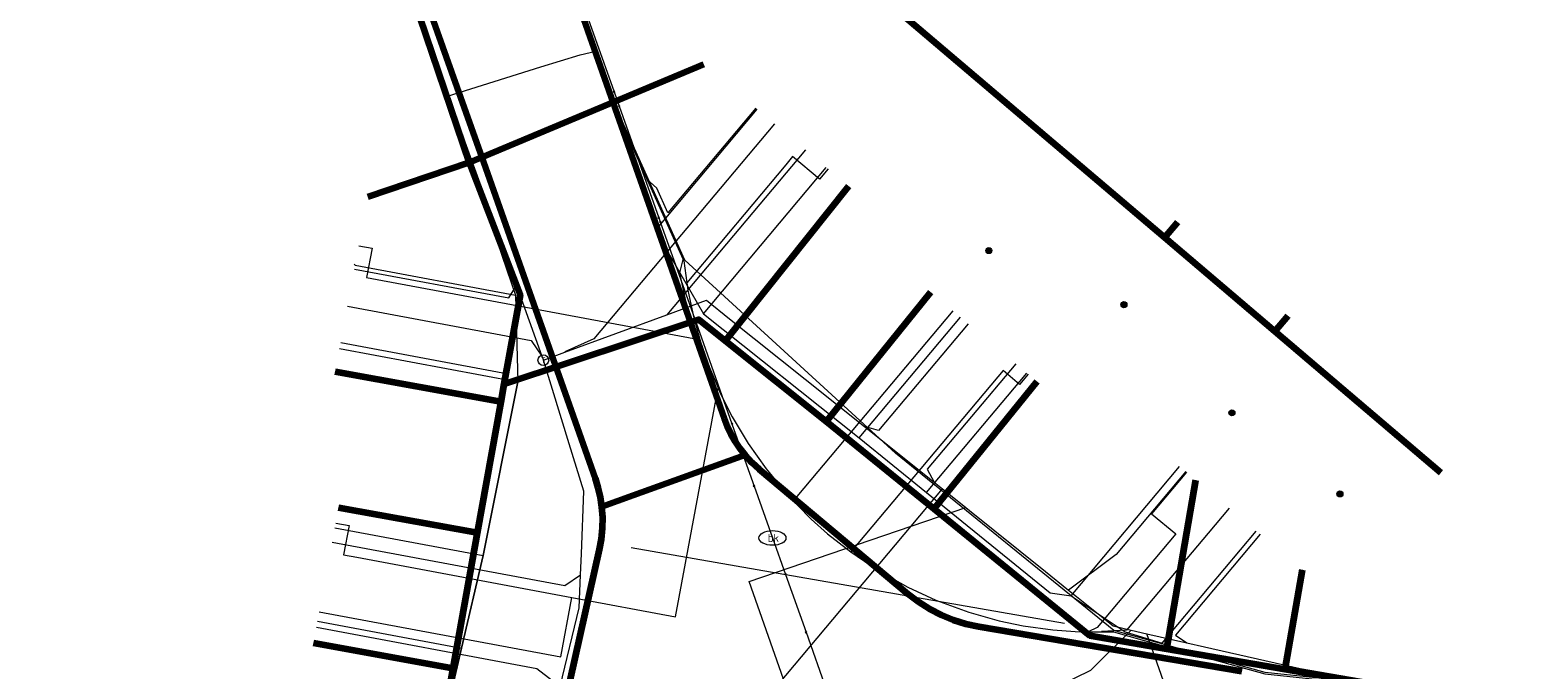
# Model space of a CAD drawing. Extents: x 152558 to 154479, y 462974 to 463683.
# Tile 240 of 638: x 153566 to 153622, y 463384 to 463408. Entities that reach past the tile are written whole.
import ezdxf
from ezdxf.enums import TextEntityAlignment as Align
from ezdxf.lldxf.tags import DXFTag

# ---------------------------------------------------------------- set-up
doc = ezdxf.new("R2010")
doc.units = 0
doc.header["$LTSCALE"] = 0.2
doc.layers.get('0').update_dxf_attribs({"linetype": 'CONTINUOUS'})
for name, color, linetype, lineweight in [('B-RO-KL-DATA_COAXIAAL_17_ZIGGO BV-G', 90, 'KL-DATA-N', 18), ('B-RO-KL-DATA_COAXIAAL_7_ZIGGO BV-G', 90, 'KL-DATA-N', 18), ('B-RO-KL-DATA_HULPSTUK_KPN BV-S', 90, 'CONTINUOUS', 25), ('B-RO-KL-DATA_KABELBED_KPN BV-G', 90, 'CONTINUOUS', 100), ('B-RO-KL-DATA_KABELBED_ZIGGO BV-G', 90, 'CONTINUOUS', 100), ('B-RO-KL-DATA_REGGEFIBER OPERATOR BV-G', 90, 'KL-DATA-N', 18), ('B-RO-KL-ET_LS_400 V_STEDIN NETBEHEER BV-G', 190, 'KL-LS-N', 18), ('B-RO-KL-GAS_LD_ASBESTCEMENT_124_0.1 BAR_STEDIN NETBEHEER BV-G', 50, 'KL-GAS-LD-N', 18), ('B-RO-KL-GAS_LD_HULPSTUK_STEDIN NETBEHEER BV-S', 50, 'CONTINUOUS', 25), ('B-RO-KL-GAS_LD_KOPER_22_0.1 BAR_STEDIN NETBEHEER BV-G', 50, 'KL-GAS-LD-N', 18), ('B-RO-KL-GAS_LD_KOPER_28_0.1 BAR_STEDIN NETBEHEER BV-G', 50, 'KL-GAS-LD-N', 18), ('B-RO-KL-GAS_LD_PE_32_0.1 BAR_STEDIN NETBEHEER BV-G', 50, 'KL-GAS-LD-N', 18), ('B-RO-KL-GAS_LD_PVC_110_0.1 BAR_STEDIN NETBEHEER BV-G', 50, 'KL-GAS-LD-N', 18), ('B-RO-KL-WATER_100_VITENS-G', 170, 'KL-WATER-N', 18), ('B-RO-KL-WATER_110_VITENS-G', 170, 'KL-WATER-N', 18), ('B-RO-KL-WATER_HULPSTUK_VITENS-S', 170, 'CONTINUOUS', 25), ('B-RO-KL-WATER_VITENS-S', 170, 'CONTINUOUS', 25)]:
    doc.layers.add(name, color=color, linetype=linetype, lineweight=lineweight)
doc.styles.add('NLCS-ISO', font='NLCS-ISO.ttf')
tags = doc.linetypes.add('KL-DATA-N', pattern='A,4,-1,[101,NLCS.SHX,S=0.5,R=0,X=0,Y=0],-1,4,-1,["D",Standard,S=1,R=0,X=-0.25,Y=-0.5],-1.5', length=12.5).pattern_tags.tags
tags[18] = DXFTag(74, 10)
tags = doc.linetypes.add('KL-GAS-LD-N', pattern='A,4,-1,[69,NLCS.SHX,S=0.5,R=0,X=0,Y=0],-1,4,-1,["L",Standard,S=1,R=0,X=0.25,Y=-0.5],-2', length=13).pattern_tags.tags
tags[18] = DXFTag(74, 10)
tags = doc.linetypes.add('KL-LS-N', pattern='A,4,-1,[103,NLCS.SHX,S=0.75,R=0,X=0,Y=0],-1,4,-1,["L",Standard,S=1,R=0,X=0,Y=-0.5],-2', length=13).pattern_tags.tags
tags[18] = DXFTag(74, 10)
doc.linetypes.add('KL-WATER-N', pattern='A,7,-0.5,[168,NLCS.SHX,S=0.75,R=0,X=0.75,Y=0],-2', length=9.5)

# ---------------------------------------------------------------- blocks, each defined once
blk = doc.blocks.new('SKL-WTB_HULP_T STUK-SO')
at = {"color": 0, "linetype": 'ByBlock', "lineweight": 18}
blk.add_circle((0, 0), 1, dxfattribs=at)
at = {"color": 0, "linetype": 'ByBlock', "lineweight": -2, "style": 'NLCS-ISO'}
blk.add_text('T', height=1, dxfattribs=at).set_placement((0, 0), align=Align.MIDDLE_CENTER)
at = {"color": 0, "linetype": 'ByBlock', "lineweight": 18, "style": 'NLCS-ISO', "flags": 1}
for tag, p in [('TYPE', (1.5, 0)), ('OMSCHRIJVING', (1.5, -3)), ('LABEL', (1.5, -1.5))]:
    blk.add_attdef(tag, p, '', height=1, dxfattribs=at)
blk = doc.blocks.new('SKL-WATER_BRANDKRAAN_BRANDPUT-SO')
at = {"color": 0, "linetype": 'ByBlock', "lineweight": 18}
blk.add_ellipse((0, 0), major_axis=(2.5, 0), ratio=0.54, dxfattribs=at)
at = {"color": 0, "linetype": 'ByBlock', "lineweight": 18, "style": 'NLCS-ISO'}
blk.add_text('bk', height=1.5, dxfattribs=at).set_placement((0.16, 0), align=Align.MIDDLE_CENTER)
blk = doc.blocks.new('SKL-WTB_HULP_OVERIG-SO')
at = {"color": 0, "linetype": 'ByBlock', "lineweight": 18}
for points in [[(-0.14, 0.14), (0.14, -0.14)], [(0.14, 0.14), (-0.14, -0.14)]]:
    blk.add_lwpolyline(points, dxfattribs=at)
at = {"color": 0, "linetype": 'ByBlock', "lineweight": 18, "style": 'NLCS-ISO', "flags": 1}
for tag, p in [('TYPE', (1.5, 0)), ('OMSCHRIJVING', (1.5, -3)), ('LABEL', (1.5, -1.5))]:
    blk.add_attdef(tag, p, '', height=1, dxfattribs=at)
blk = doc.blocks.new('SKL-WTB_HULP_MOF-SO')
at = {"linetype": 'ByBlock', "lineweight": 18}
h = blk.add_hatch(color=0, dxfattribs=at)
h.dxf.hatch_style = 1
h.paths.add_polyline_path([(-0.5625, 0, 1), (0.5625, 0, 1)])
at = {"color": 0, "linetype": 'ByBlock', "lineweight": 18}
blk.add_circle((0, 0), 0.5625, dxfattribs=at)
at = {"color": 0, "linetype": 'ByBlock', "lineweight": 18, "style": 'NLCS-ISO', "flags": 1}
for tag, p in [('TYPE', (1.5, 0)), ('OMSCHRIJVING', (1.5, -3)), ('LABEL', (1.5, -1.5))]:
    blk.add_attdef(tag, p, '', height=1, dxfattribs=at)

msp = doc.modelspace()

# ---------------------------------------------------------------- linework, layer by layer
at = {"layer": 'B-RO-KL-DATA_COAXIAAL_17_ZIGGO BV-G', "flags": 128}
for points in [[(153570.563, 463365.267), (153570.754, 463365.104), (153571.07, 463364.835), (153572.366, 463366.358), (153573.129, 463367.254), (153575.669, 463370.239), (153576.551, 463371.276), (153580.507, 463375.924), (153580.498, 463375.926), (153581.116, 463379.357), (153582.052, 463384.548), (153582.957, 463389.565), (153583.83, 463394.408), (153583.948, 463395.062), (153584.543, 463398.363), (153582.689, 463403.173), (153582.659, 463403.262), (153579.46, 463412.679), (153577.318, 463418.766), (153576.914, 463419.915), (153575.684, 463423.409), (153573.229, 463430.385), (153571.065, 463432.662), (153568.208, 463435.67), (153563.426, 463438.007), (153560.991, 463438.47), (153558.348, 463438.973), (153558.32, 463438.978), (153530.777, 463444.262), (153529.054, 463444.592), (153529.051, 463444.6), (153526.199, 463445.003), (153525.37, 463445.105), (153523.815, 463445.297), (153523.809, 463445.297), (153521.943, 463445.332), (153520.088, 463445.123), (153519.524, 463444.983), (153521.067, 463450.999), (153519.785, 463452.01), (153518.992, 463452.939), (153518.509, 463454.006), (153518.044, 463455.252), (153517.605, 463456.322), (153517.583, 463456.375), (153516.199, 463459.749), (153513.786, 463465.63), (153512.019, 463469.937), (153512.011, 463469.928), (153511.63, 463470.903), (153507.569, 463481.3), (153507.105, 463482.487), (153505.689, 463486.419), (153505.566, 463486.374), (153505.249, 463487.236), (153503.188, 463492.846), (153502.51, 463494.69), (153503.074, 463494.896), (153502.531, 463496.375), (153502.102, 463497.544)], [(153570.563, 463365.267), (153570.754, 463365.104), (153571.07, 463364.835), (153572.366, 463366.358), (153573.129, 463367.254), (153575.669, 463370.239), (153576.551, 463371.276), (153580.507, 463375.924), (153580.498, 463375.926), (153581.116, 463379.357), (153582.052, 463384.548), (153582.957, 463389.565), (153583.83, 463394.408), (153583.948, 463395.062), (153591.157, 463397.45), (153592.151, 463396.658), (153595.886, 463393.683), (153599.871, 463390.449), (153605.637, 463385.768), (153608.49, 463385.274), (153612.878, 463384.515), (153647.098, 463378.594), (153655.299, 463377.175), (153657.177, 463376.85), (153658.296, 463377.001), (153659.366, 463377.367), (153660.575, 463378.069), (153660.641, 463378.107), (153660.659, 463378.211), (153661.193, 463378.68), (153661.881, 463379.577), (153661.91, 463379.636), (153662.382, 463380.59), (153662.414, 463380.694), (153663.299, 463385.46), (153664.442, 463391.619), (153665.339, 463396.452), (153666.223, 463401.216), (153666.451, 463402.511), (153666.861, 463404.837), (153667.506, 463408.503), (153668.212, 463412.515), (153676.496, 463411.001), (153681.959, 463409.183), (153682.229, 463409.093), (153682.609, 463408.966), (153682.895, 463408.871), (153683.478, 463412.122), (153683.478, 463412.124), (153684.26, 463416.485), (153685.592, 463423.916), (153685.913, 463425.709), (153686.979, 463431.764), (153687.525, 463434.869), (153687.715, 463435.949), (153689.278, 463444.826), (153689.425, 463445.661), (153691.619, 463458.031), (153694.488, 463474.212), (153695.49, 463473.95), (153697.064, 463473.539), (153697.462, 463473.435), (153697.741, 463473.362), (153697.779, 463473.352), (153704.065, 463471.708), (153708.833, 463470.461), (153710.32, 463470.072), (153711.073, 463469.875), (153713.316, 463469.289), (153713.355, 463469.439), (153718.535, 463468.148), (153720.185, 463467.737), (153721.096, 463467.51), (153721.874, 463467.316), (153721.915, 463467.303), (153723.423, 463466.848), (153723.494, 463466.826), (153728.027, 463465.704), (153731.055, 463464.954), (153731.49, 463464.846), (153735.499, 463463.854), (153735.673, 463463.756), (153735.831, 463463.635), (153735.972, 463463.493), (153736.092, 463463.334), (153736.653, 463463.187), (153736.734, 463463.165), (153737.435, 463462.982), (153737.751, 463462.899), (153737.708, 463462.736), (153737.743, 463462.727), (153737.68, 463462.485), (153737.649, 463462.364), (153737.617, 463462.243), (153737.459, 463461.635), (153737.528, 463461.622)], [(153570.563, 463365.267), (153570.754, 463365.104), (153571.07, 463364.835), (153572.366, 463366.358), (153573.129, 463367.254), (153575.669, 463370.239), (153576.551, 463371.276), (153580.507, 463375.924), (153580.498, 463375.926), (153581.116, 463379.357), (153582.052, 463384.548), (153582.957, 463389.565), (153583.83, 463394.408), (153583.948, 463395.062), (153584.543, 463398.363), (153582.689, 463403.173), (153582.659, 463403.262), (153579.46, 463412.679), (153577.318, 463418.766), (153576.914, 463419.915), (153575.684, 463423.409), (153573.229, 463430.385), (153571.065, 463432.662), (153568.208, 463435.67), (153563.426, 463438.007), (153560.991, 463438.47), (153558.348, 463438.973), (153558.32, 463438.978), (153530.777, 463444.262), (153529.054, 463444.592), (153529.051, 463444.6), (153526.199, 463445.003), (153525.37, 463445.105), (153523.815, 463445.297), (153523.809, 463445.297), (153521.943, 463445.332), (153520.088, 463445.123), (153519.524, 463444.983), (153518.276, 463444.673), (153516.539, 463443.99), (153514.906, 463443.086), (153514.879, 463443.057), (153513.483, 463441.487), (153504.358, 463431.226), (153500, 463435.01), (153499.577, 463435.377), (153496.3, 463431.603)], [(153570.563, 463365.267), (153570.754, 463365.104), (153571.07, 463364.835), (153572.366, 463366.358), (153573.129, 463367.254), (153575.669, 463370.239), (153576.551, 463371.276), (153580.507, 463375.924), (153580.498, 463375.926), (153581.116, 463379.357), (153582.052, 463384.548), (153582.957, 463389.565), (153583.83, 463394.408), (153583.948, 463395.062), (153584.543, 463398.363), (153582.689, 463403.173), (153582.659, 463403.262), (153579.46, 463412.679), (153584.862, 463414.603), (153585.419, 463414.801)], [(153570.563, 463365.267), (153570.754, 463365.104), (153571.07, 463364.835), (153572.366, 463366.358), (153573.129, 463367.254), (153575.669, 463370.239), (153576.551, 463371.276), (153580.507, 463375.924), (153580.498, 463375.926), (153581.116, 463379.357), (153582.052, 463384.548), (153582.957, 463389.565), (153583.83, 463394.408), (153583.948, 463395.062), (153591.157, 463397.45), (153592.151, 463396.658), (153595.886, 463393.683), (153599.871, 463390.449), (153605.637, 463385.768), (153608.49, 463385.274), (153612.878, 463384.515), (153647.098, 463378.594), (153655.299, 463377.175), (153655.442, 463378.003)]]:
    msp.add_lwpolyline(points, dxfattribs=at)
at = {"layer": 'B-RO-KL-DATA_COAXIAAL_7_ZIGGO BV-G', "flags": 128}
for points in [[(153585.419, 463414.801), (153584.862, 463414.603), (153579.46, 463412.679), (153582.659, 463403.262), (153582.689, 463403.173), (153584.543, 463398.363), (153583.948, 463395.062), (153591.157, 463397.45), (153592.151, 463396.658), (153595.886, 463393.683), (153599.754, 463398.461)], [(153585.419, 463414.801), (153584.862, 463414.603), (153579.46, 463412.679), (153582.659, 463403.262), (153582.689, 463403.173), (153584.543, 463398.363), (153583.948, 463395.062), (153591.157, 463397.45), (153592.151, 463396.658), (153596.712, 463402.383)], [(153585.419, 463414.801), (153584.862, 463414.603), (153579.46, 463412.679), (153582.659, 463403.262), (153582.689, 463403.173), (153584.543, 463398.363), (153583.948, 463395.062), (153591.157, 463397.45), (153592.151, 463396.658), (153595.886, 463393.683), (153599.871, 463390.449), (153603.69, 463395.154)], [(153585.419, 463414.801), (153584.862, 463414.603), (153579.46, 463412.679), (153582.659, 463403.262), (153591.347, 463406.892)], [(153585.419, 463414.801), (153584.862, 463414.603), (153579.46, 463412.679), (153582.659, 463403.262), (153582.689, 463403.173), (153584.543, 463398.363), (153583.948, 463395.062), (153591.157, 463397.45), (153592.151, 463396.658), (153595.886, 463393.683), (153599.871, 463390.449), (153605.637, 463385.768), (153608.49, 463385.274), (153612.878, 463384.515), (153613.514, 463388.189)], [(153585.419, 463414.801), (153584.862, 463414.603), (153579.46, 463412.679), (153582.659, 463403.262), (153582.689, 463403.173), (153584.543, 463398.363), (153583.948, 463395.062), (153591.157, 463397.45), (153592.151, 463396.658), (153595.886, 463393.683), (153599.871, 463390.449), (153605.637, 463385.768), (153608.49, 463385.274), (153609.568, 463391.505)], [(153571.859, 463366.79), (153572.366, 463366.358), (153573.129, 463367.254), (153575.669, 463370.239), (153576.551, 463371.276), (153580.507, 463375.924), (153580.498, 463375.926), (153581.116, 463379.357), (153582.052, 463384.548), (153582.957, 463389.565), (153583.83, 463394.408), (153583.948, 463395.062), (153584.543, 463398.363), (153582.689, 463403.173), (153582.659, 463403.262), (153578.909, 463401.988)], [(153602.302, 463290.685), (153602.714, 463289.594), (153602.456, 463288.169), (153607.653, 463287.19), (153608.243, 463287.079), (153615.514, 463285.709), (153616.104, 463285.598), (153622.577, 463284.378), (153625.281, 463283.869), (153622.427, 463268.717), (153621.02, 463261.251), (153621.339, 463261.193), (153622.129, 463261.049), (153624.507, 463260.615), (153627.466, 463260.076), (153631.917, 463259.261), (153639.511, 463257.87), (153643.095, 463257.214), (153648.465, 463260.417), (153648.522, 463260.451), (153648.473, 463260.46), (153648.549, 463260.86), (153650.586, 463271.63), (153653.557, 463287.342), (153655.699, 463298.663), (153656.421, 463302.482), (153657.314, 463307.202), (153658.077, 463311.236), (153658.276, 463312.29), (153658.741, 463314.697), (153660.174, 463322.112), (153660.649, 463324.57), (153660.93, 463326.026), (153661.09, 463327.455), (153661.157, 463328.891), (153661.133, 463330.328), (153661.017, 463331.761), (153660.81, 463333.184), (153660.267, 463335.639), (153659.382, 463339.634), (153659.28, 463340.091), (153659.056, 463341.127), (153658.299, 463346.142), (153658.294, 463346.159), (153658.044, 463347.823), (153657.911, 463349.502), (153657.897, 463351.185), (153658, 463352.865), (153658.22, 463354.534), (153658.217, 463354.539), (153658.352, 463355.327), (153658.697, 463357.334), (153659.531, 463362.19), (153659.938, 463364.556), (153659.987, 463364.843), (153660.043, 463365.65), (153659.965, 463366.457), (153659.756, 463367.24), (153659.42, 463367.978), (153658.967, 463368.65), (153660.641, 463378.107), (153660.575, 463378.069), (153659.366, 463377.367), (153658.296, 463377.001), (153657.177, 463376.85), (153655.299, 463377.175), (153647.098, 463378.594), (153612.878, 463384.515), (153608.49, 463385.274), (153605.637, 463385.768), (153599.871, 463390.449), (153595.886, 463393.683), (153592.151, 463396.658), (153591.157, 463397.45), (153583.948, 463395.062), (153583.83, 463394.408), (153582.957, 463389.565), (153582.052, 463384.548), (153581.116, 463379.357), (153580.498, 463375.926), (153580.507, 463375.924), (153576.551, 463371.276), (153575.669, 463370.239), (153573.129, 463367.254), (153572.366, 463366.358), (153571.07, 463364.835), (153570.754, 463365.104), (153567.829, 463361.69), (153568.013, 463361.532), (153566.013, 463359.05), (153563.177, 463355.532), (153562.477, 463354.664), (153560.239, 463352.088), (153558.851, 463350.491), (153557.526, 463349.407), (153556.117, 463348.465), (153554.625, 463347.661), (153553.064, 463347.002), (153551.43, 463346.491), (153551.311, 463346.475), (153550.051, 463346.289), (153550.059, 463346.234), (153550.427, 463341.736), (153550.774, 463337.498), (153552.601, 463335.828), (153555.033, 463333.465), (153557.124, 463328.475), (153563.908, 463310.324), (153574.069, 463308.241)], [(153571.859, 463366.79), (153572.366, 463366.358), (153573.129, 463367.254), (153575.669, 463370.239), (153576.551, 463371.276), (153580.507, 463375.924), (153580.498, 463375.926), (153581.116, 463379.357), (153582.052, 463384.548), (153582.957, 463389.565), (153583.83, 463394.408), (153577.702, 463395.513)], [(153571.859, 463366.79), (153572.366, 463366.358), (153573.129, 463367.254), (153575.669, 463370.239), (153576.551, 463371.276), (153580.507, 463375.924), (153580.498, 463375.926), (153581.116, 463379.357), (153582.052, 463384.548), (153582.957, 463389.565), (153577.826, 463390.49)], [(153571.859, 463366.79), (153572.366, 463366.358), (153573.129, 463367.254), (153575.669, 463370.239), (153576.551, 463371.276), (153580.507, 463375.924), (153580.498, 463375.926), (153581.116, 463379.357), (153582.052, 463384.548), (153576.893, 463385.478)]]:
    msp.add_lwpolyline(points, dxfattribs=at)
at = {"layer": 'B-RO-KL-DATA_KABELBED_KPN BV-G', "flags": 128}
for points in [[(153604.51, 463471.994), (153588.024, 463452.727), (153580.972, 463444.451), (153580.309, 463443.678), (153579.715, 463442.851), (153579.195, 463441.975), (153578.752, 463441.058), (153578.39, 463440.106), (153578.112, 463439.126), (153577.92, 463438.126), (153577.814, 463437.113), (153577.797, 463436.095), (153577.867, 463435.079), (153578.025, 463434.073), (153578.269, 463433.084), (153578.598, 463432.12), (153582.222, 463421.825), (153592.098, 463393.79), (153592.213, 463393.496), (153592.35, 463393.212), (153592.507, 463392.939), (153592.684, 463392.677), (153592.88, 463392.43)], [(153587.575, 463390.529), (153587.575, 463390.529), (153587.521, 463390.881), (153587.441, 463391.228), (153587.335, 463391.568), (153583.279, 463403.061), (153576.983, 463420.771), (153572.702, 463431.278), (153572.158, 463432.326), (153571.524, 463433.321), (153570.804, 463434.257), (153570.004, 463435.125), (153569.13, 463435.918), (153568.19, 463436.632), (153567.19, 463437.259), (153566.138, 463437.795), (153565.043, 463438.236)], [(153592.88, 463392.43), (153588.729, 463390.943), (153587.575, 463390.529)], [(153592.88, 463392.43), (153593.126, 463392.164), (153593.394, 463391.92), (153598.906, 463387.301), (153599.292, 463387.006), (153599.703, 463386.746), (153600.135, 463386.523), (153600.585, 463386.339), (153601.049, 463386.195), (153601.524, 463386.093), (153611.269, 463384.445)], [(153565.746, 463358.265), (153577.539, 463372.083), (153584.72, 463380.311), (153585.069, 463380.746), (153585.381, 463381.209), (153585.654, 463381.696), (153585.886, 463382.204), (153586.074, 463382.73), (153586.219, 463383.269), (153587.491, 463388.94), (153587.562, 463389.333), (153587.6, 463389.731), (153587.604, 463390.13), (153587.575, 463390.529), (153587.575, 463390.529)]]:
    msp.add_lwpolyline(points, dxfattribs=at)
at = {"layer": 'B-RO-KL-DATA_KABELBED_ZIGGO BV-G', "flags": 128}
for points in [[(153579.46, 463412.679), (153582.659, 463403.262)], [(153594.506, 463412.303), (153608.411, 463400.482)], [(153582.659, 463403.262), (153591.347, 463406.892)], [(153582.659, 463403.262), (153578.909, 463401.988)], [(153582.659, 463403.262), (153584.543, 463398.363), (153583.948, 463395.062)], [(153592.151, 463396.658), (153596.712, 463402.383)], [(153608.411, 463400.482), (153608.897, 463401.053)], [(153608.411, 463400.482), (153612.489, 463397.015)], [(153595.886, 463393.683), (153599.754, 463398.461)], [(153583.948, 463395.062), (153591.157, 463397.45), (153592.151, 463396.658)], [(153612.975, 463397.587), (153612.489, 463397.015)], [(153592.151, 463396.658), (153595.886, 463393.683)], [(153612.489, 463397.015), (153618.633, 463391.793)], [(153583.83, 463394.408), (153577.702, 463395.513)], [(153583.948, 463395.062), (153583.83, 463394.408)], [(153599.871, 463390.449), (153603.69, 463395.154)], [(153583.83, 463394.408), (153582.957, 463389.565)], [(153595.886, 463393.683), (153599.871, 463390.449)], [(153608.49, 463385.274), (153609.568, 463391.505)], [(153582.957, 463389.565), (153577.826, 463390.49)], [(153599.871, 463390.449), (153605.637, 463385.768), (153608.49, 463385.274)], [(153582.957, 463389.565), (153582.052, 463384.548)], [(153612.878, 463384.515), (153613.514, 463388.189)], [(153582.052, 463384.548), (153576.893, 463385.478)], [(153608.49, 463385.274), (153612.878, 463384.515)], [(153582.052, 463384.548), (153581.116, 463379.357)], [(153612.878, 463384.515), (153647.098, 463378.594)]]:
    msp.add_lwpolyline(points, dxfattribs=at)
at = {"layer": 'B-RO-KL-DATA_REGGEFIBER OPERATOR BV-G', "flags": 128}
for points in [[(153579.778, 463442.991), (153579.573, 463442.577), (153578.865, 463440.159), (153578.729, 463439.392), (153576.75, 463439.067), (153572.202, 463437.452), (153571.109, 463436.661), (153569.716, 463435.471), (153570.414, 463434.385), (153572.319, 463432.242), (153574.106, 463427.669), (153575.659, 463423.09), (153577.185, 463418.899), (153581.862, 463405.711), (153584.376, 463398.349), (153584.467, 463395.145), (153583.178, 463388.728), (153582.379, 463385.299), (153581.054, 463379.62), (153580.447, 463376.174), (153579.613, 463375.173), (153568.373, 463361.692), (153559.539, 463351.532), (153554.335, 463347.531), (153551.38, 463345.96), (153547.838, 463345.94)], [(153575.659, 463423.09), (153577.185, 463418.899), (153581.862, 463405.711)], [(153581.862, 463405.711), (153585.314, 463406.801), (153586.774, 463407.246), (153587.351, 463407.379), (153589.561, 463400.748)], [(153581.862, 463405.711), (153584.376, 463398.349)], [(153589.561, 463400.748), (153593.326, 463405.228)], [(153591.333, 463397.663), (153595.883, 463403.079)], [(153589.561, 463400.748), (153591.333, 463397.663)], [(153578.4, 463399.5), (153578.437, 463399.456)], [(153578.437, 463399.456), (153584.376, 463398.349)], [(153584.376, 463398.349), (153584.467, 463395.145)], [(153591.333, 463397.663), (153597.094, 463393.072)], [(153597.094, 463393.072), (153600.849, 463397.541)], [(153577.863, 463396.376), (153584.467, 463395.145)], [(153599.597, 463391.052), (153603.312, 463395.471)], [(153583.178, 463388.728), (153584.467, 463395.145)], [(153597.094, 463393.072), (153599.597, 463391.052)], [(153604.949, 463387.234), (153608.964, 463392.012)], [(153599.597, 463391.052), (153604.177, 463387.347), (153604.949, 463387.234)], [(153577.689, 463389.751), (153583.178, 463388.728)], [(153604.949, 463387.234), (153606.952, 463385.895), (153608.32, 463385.48), (153611.804, 463389.626)], [(153582.379, 463385.299), (153583.178, 463388.728)], [(153577.044, 463386.292), (153582.379, 463385.299)], [(153581.054, 463379.62), (153582.379, 463385.299)]]:
    msp.add_lwpolyline(points, dxfattribs=at)
at = {"layer": 'B-RO-KL-ET_LS_400 V_STEDIN NETBEHEER BV-G', "flags": 128}
for points in [[(153623.621, 463373.673), (153625.431, 463382.952), (153624.977, 463383.036), (153612.127, 463384.391), (153606.523, 463385.951), (153598.441, 463392.511), (153590.648, 463399.642), (153588.277, 463404.9), (153585.013, 463414.11), (153582.419, 463421.79), (153578.165, 463432.788), (153578.187, 463433.779), (153578.232, 463434.672), (153578.302, 463435.578), (153578.401, 463436.523), (153578.531, 463437.496), (153578.682, 463438.427), (153578.904, 463439.571), (153579.069, 463440.31), (153579.288, 463441.182), (153579.529, 463442.05), (153579.795, 463442.917), (153580.234, 463444.192), (153583.708, 463448.252), (153588.123, 463452.71), (153594.747, 463460.284), (153598.525, 463465.228), (153608.673, 463476.626), (153603.874, 463481.003), (153602.804, 463483.824), (153602.355, 463485.275), (153601.881, 463486.808), (153599.488, 463494.541), (153600.169, 463497.36), (153600.286, 463497.846), (153601.438, 463502.615), (153604.733, 463514.164), (153604.734, 463514.257), (153604.684, 463514.433), (153604.574, 463514.579), (153604.42, 463514.676), (153604.331, 463514.7), (153584.19, 463519.87), (153585.066, 463523.026)], [(153578.308, 463439.137), (153578.195, 463438.496), (153578.101, 463437.834), (153577.993, 463436.723), (153577.949, 463435.701), (153577.968, 463434.456), (153578.038, 463433.47), (153578.118, 463432.77), (153578.765, 463431.097), (153579.248, 463429.849), (153579.428, 463429.382), (153579.587, 463428.972), (153580.128, 463427.573), (153580.837, 463425.739), (153581.269, 463424.623), (153582.377, 463421.758), (153582.552, 463421.24), (153582.679, 463420.865), (153584.966, 463414.094), (153587.893, 463405.836), (153588.09, 463405.278), (153588.233, 463404.875), (153589.237, 463402.648), (153589.323, 463402.458), (153590.211, 463400.488), (153590.58, 463399.67), (153590.602, 463399.621), (153590.716, 463398.813), (153590.755, 463398.535), (153590.9, 463397.851), (153590.972, 463397.515), (153591.223, 463396.632), (153591.553, 463395.68), (153591.876, 463394.925), (153591.969, 463394.707), (153592.403, 463393.852), (153592.993, 463392.865), (153593.655, 463391.926), (153594.436, 463390.981), (153594.832, 463390.574), (153595.322, 463390.072), (153595.932, 463389.526), (153596.787, 463388.853), (153597.77, 463388.188), (153598.903, 463387.551), (153599.938, 463387.072), (153601.165, 463386.621), (153602.278, 463386.309), (153603.177, 463386.123), (153604.275, 463385.969), (153605.102, 463385.907), (153605.577, 463385.895), (153606.077, 463385.895), (153606.235, 463385.898), (153606.51, 463385.903), (153607.657, 463385.584), (153612.121, 463384.341), (153613.285, 463384.218), (153624.972, 463382.986), (153625.363, 463382.914)], [(153593.272, 463405.274), (153590.019, 463401.401), (153589.608, 463402.312), (153589.237, 463402.648)], [(153595.952, 463403.022), (153595.63, 463402.639), (153594.635, 463403.476), (153594.378, 463403.169)], [(153594.378, 463403.169), (153590.716, 463398.813)], [(153578.572, 463400.178), (153579.063, 463400.086), (153578.862, 463399.005), (153579.451, 463398.895)], [(153584.564, 463397.943), (153590.978, 463396.748), (153590.462, 463399.184), (153590.58, 463399.67)], [(153579.451, 463398.895), (153584.564, 463397.943)], [(153577.905, 463396.599), (153584.098, 463395.445), (153584.564, 463397.943)], [(153600.565, 463397.779), (153594.787, 463390.906), (153594.832, 463390.574)], [(153603.36, 463395.431), (153603.038, 463395.048), (153602.425, 463395.563), (153602.232, 463395.333)], [(153586.465, 463387.172), (153590.299, 463386.458), (153591.876, 463394.925)], [(153602.232, 463395.333), (153596.787, 463388.853)], [(153609.216, 463391.801), (153607.929, 463390.27), (153608.821, 463389.521), (153605.909, 463386.055), (153605.577, 463385.895)], [(153610.796, 463390.473), (153610.024, 463389.554)], [(153577.72, 463389.919), (153578.212, 463389.828), (153578.01, 463388.746), (153578.502, 463388.655)], [(153610.024, 463389.554), (153607.001, 463385.955), (153606.077, 463385.915), (153606.077, 463385.895)], [(153578.502, 463388.655), (153586.465, 463387.172)], [(153577.11, 463386.645), (153586.056, 463384.977), (153586.465, 463387.172)]]:
    msp.add_lwpolyline(points, dxfattribs=at)
at = {"layer": 'B-RO-KL-GAS_LD_ASBESTCEMENT_124_0.1 BAR_STEDIN NETBEHEER BV-G', "flags": 128}
msp.add_lwpolyline([(153588.653, 463389.02), (153604.707, 463386.22)], dxfattribs=at)
at = {"layer": 'B-RO-KL-GAS_LD_KOPER_22_0.1 BAR_STEDIN NETBEHEER BV-G', "flags": 128}
for points in [[(153578.411, 463399.318), (153584.123, 463398.255), (153584.412, 463398.709)], [(153578.155, 463397.942), (153584.961, 463396.674), (153585.354, 463396.091)], [(153601.14, 463397.296), (153597.814, 463393.341), (153597.295, 463393.499)], [(153602.9, 463395.817), (153599.62, 463391.913), (153599.874, 463391.439)], [(153609.189, 463391.824), (153606.614, 463388.761), (153604.852, 463387.44)], [(153611.945, 463389.508), (153608.806, 463385.773), (153609.227, 463385.494)], [(153577.589, 463389.213), (153586.201, 463387.609), (153586.784, 463388.009)], [(153577.003, 463386.067), (153585.168, 463384.545), (153586.033, 463383.875)]]:
    msp.add_lwpolyline(points, dxfattribs=at)
at = {"layer": 'B-RO-KL-GAS_LD_KOPER_28_0.1 BAR_STEDIN NETBEHEER BV-G', "flags": 128}
for points in [[(153593.962, 463404.695), (153587.279, 463396.742), (153586.198, 463396.26), (153586.205, 463396.241)], [(153595.11, 463403.73), (153589.981, 463397.628)], [(153611.499, 463375.189), (153607.749, 463385.831)]]:
    msp.add_lwpolyline(points, dxfattribs=at)
at = {"layer": 'B-RO-KL-GAS_LD_PE_32_0.1 BAR_STEDIN NETBEHEER BV-G', "flags": 128}
for points in [[(153595.7, 463370.681), (153592.724, 463379.135), (153594.563, 463381.685), (153593.55, 463383.291), (153600.186, 463391.188)], [(153598.671, 463371.727), (153593.025, 463387.762), (153601.044, 463390.499)], [(153603.329, 463383.338), (153605.682, 463384.485), (153607.176, 463385.961)]]:
    msp.add_lwpolyline(points, dxfattribs=at)
at = {"layer": 'B-RO-KL-GAS_LD_PVC_110_0.1 BAR_STEDIN NETBEHEER BV-G', "flags": 128}
for points in [[(153566.797, 463437.035), (153567.528, 463436.576), (153568.213, 463436.146), (153569.834, 463435.129), (153570.875, 463434.028), (153572.292, 463432.529), (153572.744, 463432.051), (153572.88, 463431.652), (153572.997, 463431.308), (153573.345, 463430.284), (153574.175, 463427.843), (153574.319, 463427.419), (153574.358, 463427.305), (153574.481, 463426.945), (153574.768, 463426.131), (153575.163, 463425.012), (153575.855, 463423.05), (153576.092, 463422.378), (153576.329, 463421.706), (153577.416, 463418.621), (153582.449, 463404.161), (153582.95, 463402.768), (153583.927, 463400.055), (153584.412, 463398.709), (153585.354, 463396.091), (153585.406, 463395.948)], [(153585.406, 463395.948), (153586.205, 463396.241), (153589.981, 463397.628), (153591.443, 463398.165), (153592.304, 463397.478), (153595.104, 463395.246), (153596.26, 463394.324), (153597.295, 463393.499), (153599.874, 463391.439), (153600.186, 463391.188), (153600.729, 463390.751), (153600.789, 463390.703), (153601.044, 463390.499), (153601.188, 463390.383), (153603.996, 463388.127), (153604.852, 463387.44), (153605.149, 463387.201), (153606.501, 463386.115), (153607.176, 463385.961), (153607.749, 463385.831), (153609.227, 463385.494), (153609.891, 463385.343), (153613.428, 463384.537), (153623.098, 463382.882), (153644.122, 463379.243)], [(153555.446, 463348.354), (153556.829, 463349.063), (153557.675, 463349.639), (153558.296, 463350.134), (153558.917, 463350.628), (153559.207, 463350.928), (153559.871, 463351.613), (153561.635, 463353.543), (153562.093, 463354.051), (153562.41, 463354.416), (153567.067, 463359.794), (153574.449, 463368.642), (153578.458, 463373.27), (153578.792, 463373.656), (153578.959, 463373.849), (153581.934, 463377.282), (153582.007, 463377.367), (153582.373, 463377.789), (153582.861, 463378.352), (153583.672, 463379.288), (153585.324, 463381.196), (153585.409, 463381.294), (153585.588, 463382.035), (153586.033, 463383.875), (153586.736, 463386.781), (153586.784, 463388.009), (153586.814, 463388.788), (153586.904, 463391.108), (153586.365, 463392.85), (153585.406, 463395.948)]]:
    msp.add_lwpolyline(points, dxfattribs=at)
at = {"layer": 'B-RO-KL-WATER_100_VITENS-G', "flags": 128}
for points in [[(153579.288, 463441.572), (153579.276, 463441.543), (153579.172, 463440.737), (153578.789, 463437.773), (153578.733, 463435.811), (153578.676, 463433.849), (153579.804, 463430.216), (153579.912, 463429.869), (153581.327, 463425.308), (153581.483, 463424.806), (153582.655, 463421.03), (153582.684, 463420.937), (153582.8, 463420.563), (153587.32, 463407.85), (153588.023, 463405.873), (153588.212, 463405.343), (153589.678, 463401.219), (153589.734, 463401.062), (153591.256, 463396.78), (153591.333, 463396.563), (153592.387, 463393.599)], [(153593.89, 463389.372), (153594.37, 463388.024), (153595.132, 463385.883), (153595.894, 463383.741), (153597.898, 463378.109)]]:
    msp.add_lwpolyline(points, dxfattribs=at)
at = {"layer": 'B-RO-KL-WATER_110_VITENS-G', "flags": 128}
msp.add_lwpolyline([(153592.387, 463393.599), (153592.526, 463393.209), (153593.208, 463391.291), (153593.89, 463389.372)], dxfattribs=at)

# ---------------------------------------------------------------- block references
at = {"layer": 'B-RO-KL-DATA_HULPSTUK_KPN BV-S', "xscale": 0.2, "yscale": 0.2, "zscale": 0.2}
for name, p in [('SKL-WTB_HULP_MOF-SO', (153601.9, 463400)), ('SKL-WTB_HULP_MOF-SO', (153606.9, 463398)), ('SKL-WTB_HULP_MOF-SO', (153610.9, 463394)), ('SKL-WTB_HULP_OVERIG-SO', (153592.88, 463392.43)), ('SKL-WTB_HULP_OVERIG-SO', (153592.88, 463392.43)), ('SKL-WTB_HULP_OVERIG-SO', (153592.88, 463392.43)), ('SKL-WTB_HULP_MOF-SO', (153614.9, 463391)), ('SKL-WTB_HULP_OVERIG-SO', (153587.575, 463390.529)), ('SKL-WTB_HULP_OVERIG-SO', (153587.575, 463390.529)), ('SKL-WTB_HULP_OVERIG-SO', (153587.575, 463390.529))]:
    msp.add_blockref(name, p, dxfattribs=at)
at = {"layer": 'B-RO-KL-GAS_LD_HULPSTUK_STEDIN NETBEHEER BV-S', "xscale": 0.2, "yscale": 0.2, "zscale": 0.2}
msp.add_blockref('SKL-WTB_HULP_T STUK-SO', (153585.406, 463395.948), dxfattribs=at)
at = {"layer": 'B-RO-KL-WATER_HULPSTUK_VITENS-S', "xscale": 0.2, "yscale": 0.2, "zscale": 0.2}
for p in [(153588.023, 463405.873), (153588.212, 463405.343), (153589.678, 463401.219), (153589.734, 463401.062), (153592.387, 463393.599), (153593.208, 463391.291), (153594.37, 463388.024), (153595.132, 463385.883)]:
    msp.add_blockref('SKL-WTB_HULP_OVERIG-SO', p, dxfattribs=at)
at = {"layer": 'B-RO-KL-WATER_VITENS-S', "xscale": 0.2, "yscale": 0.2, "zscale": 0.2}
msp.add_blockref('SKL-WATER_BRANDKRAAN_BRANDPUT-SO', (153593.89, 463389.372), dxfattribs=at)

doc.saveas('drawing.dxf')
